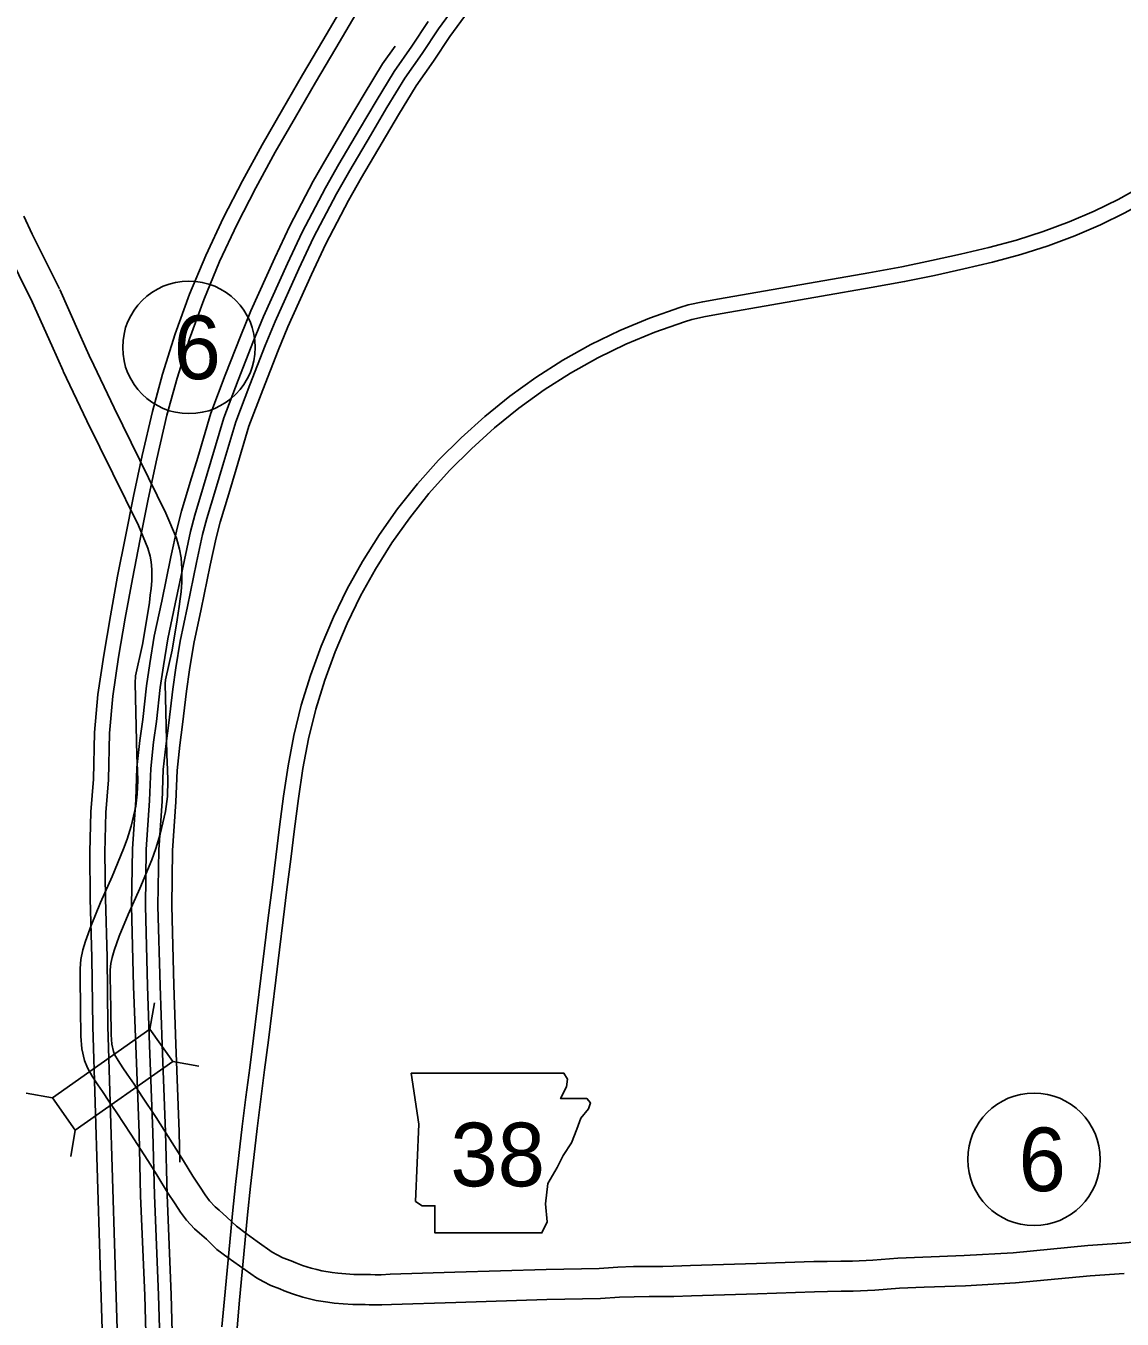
# Model space of a CAD drawing. Extents: x -939622 to -934222, y 1383701 to 1385301.
# Drawn here: x -935701.03 to -935668.28, y 1384285.48 to 1384324.11 of the extents above; entities that cross this region are included whole.
import ezdxf

# ---------------------------------------------------------------- set-up
doc = ezdxf.new("R2010")
doc.units = 0
for name, color, linetype in [('19', 7, 'Continuous'), ('27', 7, 'Continuous'), ('Level 10', 7, 'Continuous'), ('Level 20', 7, 'Continuous'), ('Level 21', 7, 'Continuous'), ('Level 27', 7, 'Continuous')]:
    doc.layers.add(name, color=color, linetype=linetype)

msp = doc.modelspace()

# ---------------------------------------------------------------- linework, layer by layer
at = {"layer": '19'}
for points in [[(-935687.933, 1384325.078), (-935688.707, 1384324.022), (-935689.19, 1384323.288), (-935689.712, 1384322.542), (-935690.247, 1384321.666), (-935690.739, 1384320.836), (-935691.356, 1384319.785), (-935691.756, 1384319.092), (-935692.439, 1384317.784), (-935692.874, 1384316.852), (-935693.583, 1384315.282), (-935693.878, 1384314.563), (-935694.339, 1384313.389), (-935694.761, 1384312.283), (-935695.143, 1384310.986), (-935695.366, 1384310.247), (-935695.621, 1384309.394), (-935695.75, 1384308.914), (-935695.93, 1384308.083), (-935696.201, 1384306.766), (-935696.419, 1384305.733), (-935696.547, 1384304.935), (-935696.645, 1384304.291), (-935696.761, 1384303.288), (-935696.844, 1384302.669), (-935696.927, 1384301.9), (-935696.963, 1384300.952), (-935697.061, 1384299.493), (-935697.085, 1384297.824), (-935697.024, 1384295.437), (-935696.963, 1384293.678), (-935696.864, 1384291.062), (-935696.815, 1384289.189), (-935696.692, 1384286.207), (-935696.618, 1384283.589)], [(-935687.601, 1384324.833), (-935688.369, 1384323.787), (-935688.849, 1384323.056), (-935689.367, 1384322.316), (-935689.894, 1384321.453), (-935690.384, 1384320.626), (-935691, 1384319.577), (-935691.394, 1384318.894), (-935692.069, 1384317.601), (-935692.499, 1384316.68), (-935693.204, 1384315.119), (-935693.495, 1384314.409), (-935693.954, 1384313.24), (-935694.37, 1384312.151), (-935694.748, 1384310.869), (-935694.971, 1384310.128), (-935695.224, 1384309.281), (-935695.349, 1384308.817), (-935695.527, 1384307.998), (-935695.797, 1384306.682), (-935696.014, 1384305.658), (-935696.139, 1384304.871), (-935696.237, 1384304.236), (-935696.352, 1384303.236), (-935696.435, 1384302.619), (-935696.515, 1384301.87), (-935696.551, 1384300.93), (-935696.649, 1384299.476), (-935696.673, 1384297.826), (-935696.612, 1384295.449), (-935696.551, 1384293.693), (-935696.452, 1384291.075), (-935696.428, 1384290.162)], [(-935689.016, 1384324.236), (-935689.5, 1384323.498), (-935690.026, 1384322.748), (-935690.569, 1384321.859), (-935691.062, 1384321.026), (-935691.68, 1384319.973), (-935692.084, 1384319.273), (-935692.775, 1384317.95), (-935693.215, 1384317.009), (-935693.928, 1384315.43), (-935694.226, 1384314.702), (-935694.688, 1384313.525), (-935695.116, 1384312.403), (-935695.502, 1384311.093), (-935695.725, 1384310.355), (-935695.982, 1384309.496), (-935696.114, 1384309.002), (-935696.297, 1384308.161), (-935696.568, 1384306.842), (-935696.788, 1384305.801), (-935696.917, 1384304.993), (-935697.017, 1384304.341), (-935697.133, 1384303.334), (-935697.216, 1384302.714), (-935697.301, 1384301.927), (-935697.338, 1384300.972), (-935697.436, 1384299.508), (-935697.461, 1384297.821), (-935697.399, 1384295.425), (-935697.338, 1384293.664), (-935697.239, 1384291.05), (-935697.19, 1384289.176), (-935697.067, 1384286.194), (-935696.993, 1384283.578)], [(-935689.999, 1384323.506), (-935690.372, 1384322.974), (-935690.922, 1384322.072), (-935691.418, 1384321.236), (-935692.037, 1384320.181), (-935692.446, 1384319.472), (-935693.145, 1384318.133), (-935693.59, 1384317.181), (-935694.306, 1384315.593), (-935694.609, 1384314.856), (-935695.073, 1384313.673), (-935695.507, 1384312.535), (-935695.898, 1384311.211), (-935696.12, 1384310.474), (-935696.379, 1384309.609), (-935696.515, 1384309.1), (-935696.701, 1384308.246), (-935696.972, 1384306.927), (-935697.194, 1384305.877), (-935697.325, 1384305.057), (-935697.426, 1384304.396), (-935697.542, 1384303.385), (-935697.626, 1384302.763), (-935697.713, 1384301.957), (-935697.75, 1384300.993), (-935697.848, 1384299.525), (-935697.873, 1384297.819), (-935697.811, 1384295.413), (-935697.75, 1384293.649), (-935697.651, 1384291.036), (-935697.602, 1384289.162), (-935697.479, 1384286.179), (-935697.405, 1384283.566)]]:
    msp.add_lwpolyline(points, dxfattribs=at)
at = {"layer": '27'}
for points in [[(-935687.373, 1384333.524), (-935687.612, 1384332.762), (-935687.988, 1384331.725), (-935688.39, 1384330.698), (-935688.828, 1384329.683), (-935689.308, 1384328.677), (-935689.827, 1384327.679), (-935690.383, 1384326.687), (-935690.964, 1384325.69), (-935691.559, 1384324.685), (-935692.157, 1384323.667), (-935692.763, 1384322.644), (-935693.369, 1384321.607), (-935693.973, 1384320.557), (-935694.561, 1384319.482), (-935695.127, 1384318.381), (-935695.657, 1384317.251), (-935696.139, 1384316.091), (-935696.569, 1384314.905), (-935696.947, 1384313.708), (-935697.253, 1384312.593)], [(-935686.944, 1384333.389), (-935687.186, 1384332.618), (-935687.566, 1384331.567), (-935687.973, 1384330.527), (-935688.418, 1384329.497), (-935688.905, 1384328.477), (-935689.431, 1384327.465), (-935689.993, 1384326.463), (-935690.576, 1384325.462), (-935691.171, 1384324.457), (-935691.769, 1384323.438), (-935692.375, 1384322.416), (-935692.979, 1384321.381), (-935693.581, 1384320.337), (-935694.163, 1384319.271), (-935694.723, 1384318.183), (-935695.245, 1384317.069), (-935695.719, 1384315.927), (-935696.143, 1384314.76), (-935696.516, 1384313.581), (-935696.817, 1384312.482)], [(-935675.852, 1384316.733), (-935674.864, 1384316.91), (-935673.977, 1384317.096), (-935673.11, 1384317.285), (-935672.263, 1384317.485), (-935671.436, 1384317.709), (-935670.635, 1384317.966), (-935669.862, 1384318.254), (-935669.117, 1384318.575), (-935668.402, 1384318.924), (-935667.718, 1384319.3), (-935667.063, 1384319.689), (-935666.433, 1384320.072), (-935665.835, 1384320.438), (-935665.271, 1384320.781), (-935664.76, 1384321.096), (-935664.318, 1384321.367), (-935662.619, 1384322.325)], [(-935675.774, 1384316.29), (-935674.778, 1384316.469), (-935673.884, 1384316.655), (-935673.01, 1384316.846), (-935672.152, 1384317.049), (-935671.308, 1384317.278), (-935670.488, 1384317.54), (-935669.694, 1384317.836), (-935668.929, 1384318.166), (-935668.195, 1384318.524), (-935667.495, 1384318.909), (-935666.831, 1384319.303), (-935666.199, 1384319.687), (-935665.6, 1384320.054), (-935665.036, 1384320.397), (-935664.524, 1384320.713), (-935664.09, 1384320.979), (-935662.372, 1384321.947)], [(-935695.172, 1384285.247), (-935695.099, 1384286.083), (-935695.022, 1384286.926), (-935694.942, 1384287.778), (-935694.857, 1384288.634), (-935694.767, 1384289.496), (-935694.671, 1384290.361), (-935694.568, 1384291.23), (-935694.457, 1384292.104), (-935694.344, 1384292.984), (-935694.231, 1384293.868), (-935694.118, 1384294.761), (-935694.008, 1384295.659), (-935693.898, 1384296.561), (-935693.788, 1384297.464), (-935693.678, 1384298.369), (-935693.566, 1384299.276), (-935693.454, 1384300.183), (-935693.336, 1384301.094), (-935693.196, 1384302.005), (-935693.024, 1384302.912), (-935692.802, 1384303.813), (-935692.531, 1384304.704), (-935692.21, 1384305.581), (-935691.844, 1384306.442), (-935691.433, 1384307.288), (-935690.976, 1384308.112), (-935690.471, 1384308.912), (-935689.924, 1384309.685), (-935689.335, 1384310.428), (-935688.701, 1384311.132), (-935688.027, 1384311.804), (-935687.319, 1384312.441), (-935686.577, 1384313.043), (-935685.8, 1384313.606), (-935684.992, 1384314.12), (-935684.154, 1384314.588), (-935683.288, 1384315.007), (-935682.4, 1384315.377), (-935681.496, 1384315.696), (-935681.247, 1384315.771), (-935680.81, 1384315.867), (-935680.307, 1384315.956), (-935675.852, 1384316.733)], [(-935694.723, 1384285.213), (-935694.651, 1384286.043), (-935694.574, 1384286.885), (-935694.494, 1384287.735), (-935694.409, 1384288.589), (-935694.319, 1384289.448), (-935694.224, 1384290.31), (-935694.122, 1384291.175), (-935694.011, 1384292.047), (-935693.898, 1384292.926), (-935693.784, 1384293.812), (-935693.671, 1384294.705), (-935693.561, 1384295.605), (-935693.452, 1384296.506), (-935693.341, 1384297.409), (-935693.231, 1384298.315), (-935693.12, 1384299.221), (-935693.008, 1384300.127), (-935692.89, 1384301.031), (-935692.753, 1384301.929), (-935692.584, 1384302.816), (-935692.368, 1384303.693), (-935692.104, 1384304.561), (-935691.791, 1384305.415), (-935691.435, 1384306.255), (-935691.034, 1384307.081), (-935690.589, 1384307.883), (-935690.097, 1384308.662), (-935689.564, 1384309.415), (-935688.991, 1384310.137), (-935688.375, 1384310.822), (-935687.718, 1384311.477), (-935687.026, 1384312.099), (-935686.303, 1384312.686), (-935685.547, 1384313.233), (-935684.761, 1384313.734), (-935683.946, 1384314.189), (-935683.103, 1384314.597), (-935682.238, 1384314.957), (-935681.357, 1384315.268), (-935681.134, 1384315.335), (-935680.723, 1384315.425), (-935680.229, 1384315.513), (-935675.774, 1384316.29)], [(-935697.253, 1384312.593), (-935697.561, 1384311.276), (-935697.818, 1384310.062), (-935698.056, 1384308.858), (-935698.289, 1384307.67), (-935698.508, 1384306.49), (-935698.705, 1384305.315), (-935698.877, 1384304.137), (-935698.982, 1384303.002), (-935699.007, 1384301.611)], [(-935696.817, 1384312.482), (-935697.121, 1384311.178), (-935697.377, 1384309.972), (-935697.614, 1384308.771), (-935697.847, 1384307.586), (-935698.065, 1384306.412), (-935698.261, 1384305.246), (-935698.43, 1384304.083), (-935698.532, 1384302.977), (-935698.558, 1384301.588)], [(-935698.197, 1384269.134), (-935698.263, 1384271.05), (-935698.377, 1384274.512), (-935698.61, 1384280.69), (-935698.819, 1384287.405), (-935699.029, 1384294.216), (-935699.057, 1384296.276), (-935699.107, 1384298.033), (-935699.124, 1384299.421), (-935699.09, 1384300.635), (-935699.007, 1384301.611)], [(-935697.747, 1384269.15), (-935697.813, 1384271.065), (-935697.927, 1384274.528), (-935698.16, 1384280.706), (-935698.37, 1384287.419), (-935698.579, 1384294.226), (-935698.607, 1384296.286), (-935698.657, 1384298.042), (-935698.674, 1384299.417), (-935698.64, 1384300.61), (-935698.558, 1384301.588)]]:
    msp.add_lwpolyline(points, dxfattribs=at)
at = {"layer": 'Level 10'}
for points in [[(-935701.094, 1384318.429), (-935700.842, 1384317.891), (-935700.029, 1384316.249)], [(-935701.653, 1384317.501), (-935700.835, 1384315.849)], [(-935700.021, 1384316.232), (-935699.438, 1384314.926), (-935699.098, 1384314.177)], [(-935700.843, 1384315.865), (-935700.259, 1384314.557), (-935699.918, 1384313.805)], [(-935667.297, 1384287.839), (-935668.294, 1384287.742), (-935669.306, 1384287.672), (-935671.532, 1384287.462), (-935673.001, 1384287.374), (-935674.233, 1384287.327), (-935674.981, 1384287.298), (-935675.726, 1384287.243), (-935676.335, 1384287.21), (-935676.68, 1384287.211), (-935677.097, 1384287.202), (-935677.491, 1384287.197), (-935679.204, 1384287.136), (-935681.174, 1384287.076), (-935681.692, 1384287.056), (-935682.005, 1384287.052), (-935682.412, 1384287.049), (-935682.88, 1384287.048), (-935683.348, 1384287.029), (-935683.899, 1384286.993), (-935685.49, 1384286.962), (-935688.214, 1384286.877), (-935690.144, 1384286.818), (-935690.419, 1384286.803), (-935690.592, 1384286.802), (-935690.733, 1384286.807), (-935690.874, 1384286.814), (-935691.071, 1384286.813), (-935691.237, 1384286.812), (-935691.474, 1384286.829), (-935691.716, 1384286.852), (-935691.884, 1384286.874), (-935692.186, 1384286.92), (-935692.337, 1384286.957), (-935692.508, 1384287), (-935692.766, 1384287.082), (-935692.967, 1384287.158), (-935693.104, 1384287.22), (-935693.354, 1384287.31), (-935693.526, 1384287.399), (-935693.673, 1384287.477), (-935694.126, 1384287.8), (-935694.452, 1384288.038), (-935694.742, 1384288.25), (-935695.024, 1384288.524), (-935695.261, 1384288.731), (-935695.374, 1384288.827), (-935695.541, 1384289.008), (-935695.672, 1384289.185), (-935695.823, 1384289.415), (-935696.041, 1384289.743), (-935696.319, 1384290.206), (-935696.537, 1384290.557), (-935697.143, 1384291.497), (-935697.564, 1384292.133), (-935697.8, 1384292.491), (-935698.001, 1384292.79), (-935698.135, 1384292.98), (-935698.277, 1384293.198), (-935698.381, 1384293.382), (-935698.418, 1384293.47), (-935698.463, 1384293.687), (-935698.487, 1384293.97), (-935698.495, 1384294.754), (-935698.513, 1384295.713), (-935698.509, 1384295.912), (-935698.495, 1384296.096), (-935698.457, 1384296.279), (-935698.393, 1384296.486), (-935698.242, 1384296.916), (-935697.976, 1384297.567), (-935697.631, 1384298.345), (-935697.272, 1384299.198), (-935697.152, 1384299.534), (-935697.019, 1384299.963), (-935696.855, 1384300.639), (-935696.805, 1384301.091), (-935696.786, 1384301.573), (-935696.802, 1384301.889), (-935696.817, 1384302.343), (-935696.868, 1384304.464), (-935696.863, 1384304.571), (-935696.66, 1384305.46), (-935696.513, 1384306.369), (-935696.447, 1384306.763), (-935696.421, 1384306.996), (-935696.395, 1384307.207), (-935696.371, 1384307.492), (-935696.373, 1384307.893), (-935696.39, 1384308.216), (-935696.443, 1384308.478), (-935696.536, 1384308.807), (-935696.848, 1384309.551), (-935697.626, 1384311.138), (-935698.396, 1384312.701), (-935699.102, 1384314.184)], [(-935668.22, 1384286.845), (-935669.232, 1384286.775), (-935671.463, 1384286.565), (-935672.957, 1384286.475), (-935674.198, 1384286.427), (-935674.931, 1384286.4), (-935675.668, 1384286.345), (-935676.312, 1384286.31), (-935676.673, 1384286.311), (-935677.081, 1384286.302), (-935677.469, 1384286.297), (-935679.174, 1384286.237), (-935681.143, 1384286.176), (-935681.669, 1384286.156), (-935681.996, 1384286.152), (-935682.408, 1384286.149), (-935682.861, 1384286.148), (-935683.301, 1384286.13), (-935683.861, 1384286.094), (-935685.467, 1384286.063), (-935688.187, 1384285.977), (-935690.106, 1384285.918), (-935690.392, 1384285.903), (-935690.607, 1384285.902), (-935690.771, 1384285.908), (-935690.893, 1384285.914), (-935691.067, 1384285.913), (-935691.266, 1384285.912), (-935691.55, 1384285.932), (-935691.817, 1384285.958), (-935692.009, 1384285.983), (-935692.361, 1384286.037), (-935692.553, 1384286.083), (-935692.755, 1384286.134), (-935693.062, 1384286.232), (-935693.313, 1384286.327), (-935693.442, 1384286.385), (-935693.716, 1384286.483), (-935693.944, 1384286.602), (-935694.146, 1384286.709), (-935694.653, 1384287.07), (-935694.983, 1384287.311), (-935695.324, 1384287.561), (-935695.635, 1384287.863), (-935695.849, 1384288.049), (-935695.998, 1384288.176), (-935696.234, 1384288.432), (-935696.411, 1384288.669), (-935696.575, 1384288.92), (-935696.802, 1384289.262), (-935697.087, 1384289.737), (-935697.297, 1384290.075), (-935697.896, 1384291.004), (-935698.315, 1384291.637), (-935698.549, 1384291.992), (-935698.743, 1384292.279), (-935698.88, 1384292.475), (-935699.047, 1384292.731), (-935699.192, 1384292.987), (-935699.281, 1384293.203), (-935699.355, 1384293.555), (-935699.387, 1384293.927), (-935699.395, 1384294.742), (-935699.413, 1384295.713), (-935699.408, 1384295.953), (-935699.389, 1384296.221), (-935699.329, 1384296.504), (-935699.248, 1384296.768), (-935699.083, 1384297.236), (-935698.804, 1384297.92), (-935698.458, 1384298.702), (-935698.111, 1384299.525), (-935698.006, 1384299.819), (-935697.887, 1384300.202), (-935697.743, 1384300.796), (-935697.703, 1384301.158), (-935697.687, 1384301.567), (-935697.701, 1384301.851), (-935697.717, 1384302.317), (-935697.769, 1384304.477), (-935697.757, 1384304.695), (-935697.544, 1384305.632), (-935697.401, 1384306.515), (-935697.339, 1384306.888), (-935697.315, 1384307.102), (-935697.29, 1384307.3), (-935697.271, 1384307.528), (-935697.273, 1384307.867), (-935697.285, 1384308.102), (-935697.318, 1384308.266), (-935697.387, 1384308.51), (-935697.668, 1384309.179), (-935698.433, 1384310.741), (-935699.206, 1384312.309), (-935699.915, 1384313.798)]]:
    msp.add_lwpolyline(points, dxfattribs=at)
at = {"layer": 'Level 20'}
for p, q in [((-935697.325, 1384294.143), (-935697.189, 1384294.923)), ((-935696.641, 1384293.171), (-935695.861, 1384293.036)), ((-935700.239, 1384292.091), (-935701.019, 1384292.226)), ((-935699.555, 1384291.119), (-935699.69, 1384290.339))]:
    msp.add_line(p, q, dxfattribs=at)
msp.add_lwpolyline([(-935699.555, 1384291.119), (-935696.641, 1384293.171), (-935697.325, 1384294.143), (-935700.239, 1384292.091)], close=True, dxfattribs=at)
at = {"layer": 'Level 21'}
msp.add_lwpolyline([(-935689.522, 1384292.825), (-935689.294, 1384291.302), (-935689.395, 1384288.993), (-935689.192, 1384288.866), (-935688.811, 1384288.866), (-935688.811, 1384288.054), (-935685.614, 1384288.054), (-935685.462, 1384288.384), (-935685.512, 1384288.917), (-935685.436, 1384289.526), (-935685.157, 1384290.008), (-935684.98, 1384290.363), (-935684.726, 1384290.744), (-935684.573, 1384291.15), (-935684.447, 1384291.48), (-935684.218, 1384291.759), (-935684.167, 1384291.936), (-935684.269, 1384292.063), (-935685.056, 1384292.063), (-935684.878, 1384292.419), (-935684.853, 1384292.647), (-935684.958, 1384292.822)], close=True, dxfattribs=at)
at = {"layer": 'Level 27'}
for centre in [(-935696.159, 1384314.505), (-935670.913, 1384290.25)]:
    msp.add_circle(centre, 1.98, dxfattribs=at)

# ---------------------------------------------------------------- texts
at = {"layer": 'Level 21'}
msp.add_text('38', height=1.9008, dxfattribs=at).set_placement((-935688.35, 1384289.444))
at = {"layer": 'Level 27'}
for p in [(-935696.619, 1384313.554), (-935671.374, 1384289.299)]:
    msp.add_text('6', height=1.901, dxfattribs=at).set_placement(p)

doc.saveas('drawing.dxf')
